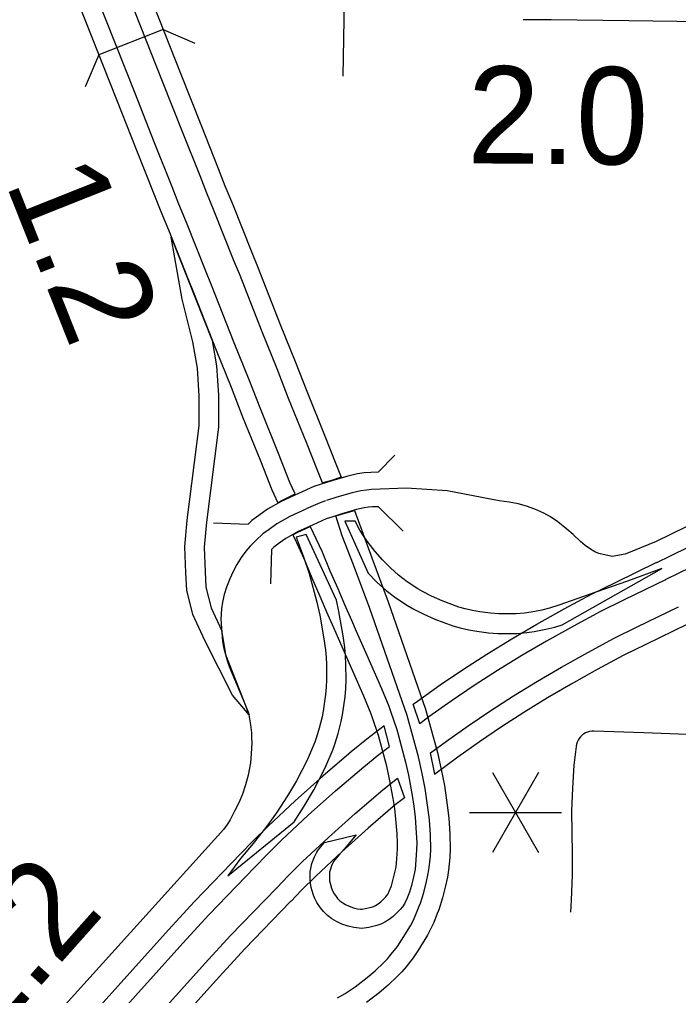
# Model space of a CAD drawing. Extents: x -19 to 366, y -4 to 359.
# Drawn here: x 147.621 to 148.163, y 185.132 to 185.934 of the extents above; entities that cross this region are included whole.
import ezdxf

# ---------------------------------------------------------------- set-up
doc = ezdxf.new("R2010")
doc.units = 0
for name, color, linetype in [('Level 10', 7, 'Continuous'), ('Level 19', 7, 'Continuous'), ('Level 27', 7, 'Continuous'), ('Level 33', 7, 'Continuous'), ('Level 34', 7, 'Continuous'), ('Level 39', 7, 'Continuous'), ('Level 48', 7, 'Continuous'), ('Level 60', 7, 'Continuous')]:
    doc.layers.add(name, color=color, linetype=linetype)

msp = doc.modelspace()

# ---------------------------------------------------------------- linework, layer by layer
at = {"layer": 'Level 10'}
for p, q in [((148.03542, 185.93443), (148.05849, 185.93436)), ((148.05828, 185.93436), (148.12218, 185.93357)), ((148.12221, 185.93357), (148.20247, 185.93269))]:
    msp.add_line(p, q, dxfattribs=at)
at = {"layer": 'Level 19'}
for p, q in [((148.06738, 185.43704), (148.14947, 185.48336)), ((148.15231, 185.47385), (148.15239, 185.47388)), ((147.95035, 185.35575), (147.945, 185.37181)), ((147.92551, 185.33708), (147.92101, 185.35391)), ((147.96283, 185.31436), (147.95927, 185.33173)), ((147.93191, 185.31098), (147.93768, 185.29495)), ((147.96245, 185.31407), (147.96283, 185.31436)), ((147.79241, 185.23064), (147.84694, 185.27517)), ((147.87189, 185.25806), (147.89813, 185.2645))]:
    msp.add_line(p, q, dxfattribs=at)
for points in [[(147.72217, 185.96938), (147.75384, 185.88955), (147.77015, 185.84807), (147.78463, 185.81191), (147.7901, 185.7978), (147.79626, 185.78297), (147.8122, 185.74291), (147.81695, 185.73136), (147.83556, 185.6838), (147.8479, 185.65343), (147.85747, 185.62904), (147.87205, 185.59284), (147.88132, 185.56932), (147.88575, 185.55824), (147.87693, 185.55547), (147.8703, 185.55359)], [(147.8703, 185.55359), (147.86641, 185.56326), (147.85709, 185.58688), (147.84251, 185.62309), (147.83295, 185.64746), (147.8206, 185.67784), (147.80201, 185.72537), (147.79728, 185.73687), (147.78135, 185.7769), (147.77516, 185.7918), (147.76965, 185.806), (147.75519, 185.84213), (147.73887, 185.88363), (147.70716, 185.96356)], [(147.83633, 185.53894), (147.8479, 185.54454), (147.8436, 185.55399), (147.83422, 185.57776), (147.81963, 185.614), (147.81008, 185.63833), (147.79773, 185.66872), (147.77916, 185.7162), (147.77445, 185.72764), (147.75854, 185.76762), (147.75231, 185.78262), (147.74674, 185.79698), (147.7323, 185.83305), (147.71597, 185.87459), (147.68421, 185.95466)], [(147.6692, 185.94884), (147.70099, 185.86868), (147.71734, 185.82711), (147.73176, 185.79108), (147.73737, 185.77662), (147.74363, 185.76156), (147.75953, 185.7216), (147.76421, 185.71021), (147.78278, 185.66276), (147.79513, 185.63236), (147.80467, 185.60805), (147.81926, 185.5718), (147.82868, 185.54793), (147.83362, 185.53738), (147.83633, 185.53894)], [(147.78732, 185.43257), (147.79045, 185.41264), (147.80992, 185.36303), (147.79629, 185.37908), (147.77364, 185.42425), (147.76378, 185.4455), (147.75871, 185.46542), (147.75793, 185.47979), (147.75718, 185.50118), (147.75907, 185.52302), (147.76889, 185.60054), (147.76889, 185.62515), (147.76747, 185.64785), (147.76363, 185.66952), (147.75482, 185.70473), (147.746, 185.7556), (147.77959, 185.67059)], [(148.14521, 185.4883), (148.15646, 185.49382), (148.20169, 185.51577), (148.27556, 185.55069), (148.40252, 185.61102), (148.45859, 185.63743), (148.53909, 185.6757), (148.58859, 185.7005), (148.62393, 185.71665), (148.67924, 185.74267)], [(148.68609, 185.7281), (148.6307, 185.70205), (148.59555, 185.68598), (148.54615, 185.66123), (148.46548, 185.62288), (148.4094, 185.59647), (148.28246, 185.53614), (148.20864, 185.50125), (148.16352, 185.47936), (148.15231, 185.47385)], [(147.77959, 185.67059), (147.78329, 185.64974), (147.7848, 185.62565), (147.7848, 185.59953), (147.77489, 185.52134), (147.77312, 185.50078), (147.77383, 185.4805), (147.77451, 185.46783), (147.77883, 185.45086), (147.78732, 185.43257)], [(147.8812, 185.52649), (147.89662, 185.53098), (147.91095, 185.49211), (147.92434, 185.45583), (147.95509, 185.36766), (147.96487, 185.33218)], [(147.94927, 185.32865), (147.93986, 185.36261), (147.90924, 185.45041), (147.89596, 185.48637), (147.88659, 185.51004), (147.8812, 185.52649)], [(147.84603, 185.51084), (147.85015, 185.51323), (147.86007, 185.51785), (147.87006, 185.49689), (147.8763, 185.48149), (147.883, 185.46678), (147.88853, 185.45375), (147.89431, 185.44091), (147.89808, 185.4319), (147.90668, 185.41217), (147.91886, 185.38459), (147.9248, 185.37024), (147.92637, 185.36598), (147.9316, 185.3509), (147.93861, 185.32422)], [(148.14947, 185.48336), (148.12133, 185.47286), (148.09523, 185.4639), (148.06472, 185.4531), (148.05705, 185.45061), (148.05074, 185.44905), (148.04194, 185.44745), (148.03649, 185.44667), (148.02966, 185.44609), (148.02252, 185.4459), (148.0154, 185.44602), (148.00841, 185.44654), (147.99974, 185.4476), (147.99382, 185.44864), (147.98765, 185.45007), (147.98249, 185.45149), (147.96888, 185.45666), (147.96005, 185.4606), (147.95314, 185.46406), (147.94889, 185.46651), (147.94006, 185.47243), (147.93291, 185.47777), (147.92617, 185.48384), (147.9196, 185.49049), (147.91358, 185.49732), (147.90779, 185.50463), (147.90509, 185.50841), (147.90104, 185.51491), (147.89712, 185.52207), (147.88869, 185.52215)], [(147.88869, 185.52215), (147.90782, 185.4795), (147.91505, 185.47219), (147.92269, 185.46531), (147.93076, 185.45929), (147.94038, 185.45283), (147.94551, 185.44988), (147.95316, 185.44604), (147.96273, 185.44177), (147.97749, 185.43617), (147.9837, 185.43446), (147.99061, 185.43285), (147.99737, 185.43167), (148.00684, 185.43051), (148.01467, 185.42993), (148.02261, 185.4298), (148.03056, 185.43001), (148.03831, 185.43067), (148.04451, 185.43155), (148.05412, 185.4333), (148.06148, 185.43512), (148.06738, 185.43704)], [(147.88193, 185.45716), (147.85701, 185.51122), (147.84856, 185.50903), (147.85442, 185.49358), (147.85942, 185.47915), (147.86582, 185.45552), (147.86809, 185.44486), (147.87152, 185.42536), (147.87272, 185.4165), (147.87333, 185.41013), (147.87355, 185.40432), (147.87374, 185.39187), (147.87346, 185.38566), (147.87295, 185.37964), (147.871, 185.36592), (147.86999, 185.36127), (147.8677, 185.3521), (147.86549, 185.3448), (147.86406, 185.34069), (147.85776, 185.32571), (147.84897, 185.30887), (147.84147, 185.29658), (147.8325, 185.28247), (147.8238, 185.27049), (147.81346, 185.25741), (147.80284, 185.24486), (147.79241, 185.23064)], [(147.9232, 185.32074), (147.91653, 185.346), (147.91145, 185.36064), (147.91004, 185.36447), (147.9043, 185.37837), (147.89218, 185.4058), (147.88351, 185.42568), (147.87978, 185.43461), (147.87401, 185.4474), (147.8685, 185.4604), (147.86175, 185.47523), (147.85551, 185.49062), (147.84766, 185.50783), (147.84603, 185.51084)], [(147.945, 185.37181), (147.94838, 185.37431), (147.96706, 185.38763), (147.98637, 185.40052), (148.00558, 185.41301), (148.02613, 185.42562), (148.04664, 185.43768), (148.06923, 185.45013), (148.09166, 185.46217), (148.11131, 185.47191), (148.14538, 185.48838)], [(148.15239, 185.47388), (148.11839, 185.45745), (148.09904, 185.44786), (148.07692, 185.43599), (148.05461, 185.42369), (148.03442, 185.41182), (148.01418, 185.3994), (147.99522, 185.38707), (147.97621, 185.37438), (147.95784, 185.36128), (147.95035, 185.35575)], [(147.84694, 185.27517), (147.85514, 185.28807), (147.863, 185.30095), (147.87234, 185.31885), (147.8791, 185.33492), (147.8808, 185.33983), (147.88322, 185.34781), (147.88567, 185.3576), (147.88686, 185.36307), (147.88895, 185.37782), (147.88953, 185.38462), (147.88984, 185.39163), (147.88964, 185.40474), (147.8894, 185.41121), (147.88871, 185.41834), (147.88743, 185.42783), (147.8839, 185.44793), (147.88193, 185.45716)], [(147.95927, 185.33173), (147.9723, 185.34135), (147.99019, 185.35411), (148.00876, 185.36651), (148.02734, 185.37858), (148.0471, 185.39072), (148.06679, 185.40229), (148.08868, 185.41436), (148.11033, 185.42598), (148.12922, 185.43533), (148.1631, 185.45172)], [(148.17011, 185.43722), (148.13629, 185.42087), (148.11772, 185.41167), (148.09638, 185.40021), (148.07476, 185.3883), (148.05539, 185.37691), (148.03594, 185.36497), (148.01762, 185.35306), (147.99934, 185.34086), (147.98175, 185.32832), (147.96245, 185.31407)], [(147.92101, 185.35391), (147.90675, 185.343), (147.89396, 185.33269), (147.87055, 185.31276), (147.84774, 185.29237), (147.82559, 185.27154), (147.81276, 185.25905), (147.80381, 185.24968), (147.8034, 185.24926)], [(147.81483, 185.23792), (147.81535, 185.23844), (147.8242, 185.24771), (147.83673, 185.25991), (147.85862, 185.28051), (147.88113, 185.30062), (147.90423, 185.32029), (147.9167, 185.33034), (147.92551, 185.33708)], [(147.8827, 185.13036), (147.88889, 185.13403), (147.8973, 185.13963), (147.90705, 185.1471), (147.91379, 185.15277), (147.92054, 185.15919), (147.92376, 185.16262), (147.9269, 185.16622), (147.93199, 185.17275), (147.9354, 185.17781), (147.94269, 185.18976), (147.94481, 185.19386), (147.94711, 185.19883), (147.94986, 185.20567), (147.95087, 185.20823), (147.95372, 185.21711), (147.95598, 185.22596), (147.95733, 185.2326), (147.95815, 185.23744), (147.95913, 185.24682), (147.95935, 185.25277), (147.95905, 185.26453), (147.95822, 185.27671), (147.95701, 185.28681), (147.95478, 185.3024), (147.95237, 185.31496), (147.94927, 185.32865)], [(147.96487, 185.33218), (147.96802, 185.31824), (147.97056, 185.30505), (147.97287, 185.2889), (147.97415, 185.27821), (147.97503, 185.26528), (147.97535, 185.25269), (147.97509, 185.2457), (147.974, 185.23527), (147.97306, 185.22967), (147.97157, 185.22239), (147.9691, 185.21269), (147.96594, 185.20282), (147.96471, 185.19973), (147.96179, 185.19249), (147.95918, 185.18683), (147.95664, 185.18191), (147.94886, 185.16917), (147.94494, 185.16336), (147.93924, 185.15605), (147.93563, 185.15189), (147.93189, 185.14791), (147.92446, 185.14085), (147.91707, 185.13462), (147.90661, 185.12661)], [(147.93861, 185.32422), (147.94105, 185.3134), (147.94416, 185.29681), (147.94547, 185.28801), (147.94647, 185.27887), (147.94751, 185.26612), (147.94783, 185.25785), (147.94775, 185.252), (147.94692, 185.23979), (147.94651, 185.2362), (147.94605, 185.23359), (147.94359, 185.2227), (147.94191, 185.21727), (147.93978, 185.21178), (147.93811, 185.2083), (147.93616, 185.20525), (147.93436, 185.20308), (147.93188, 185.20046), (147.92844, 185.19731), (147.92516, 185.19481), (147.92157, 185.1926), (147.91838, 185.19104), (147.91512, 185.18987), (147.90851, 185.18833), (147.90474, 185.18769), (147.90265, 185.18757), (147.90049, 185.18763), (147.89615, 185.18816), (147.89138, 185.18939), (147.88632, 185.19114), (147.88176, 185.19324), (147.87811, 185.19545), (147.87448, 185.19818), (147.87109, 185.20138), (147.86867, 185.20434), (147.86576, 185.20891), (147.86381, 185.21262), (147.8626, 185.21577), (147.86114, 185.22105), (147.86046, 185.22474), (147.86026, 185.228), (147.86027, 185.23425), (147.86067, 185.23679), (147.86166, 185.24075), (147.86265, 185.24371), (147.86377, 185.24635), (147.86565, 185.25006), (147.86661, 185.25156), (147.87001, 185.25585), (147.87189, 185.25806)], [(147.89813, 185.2645), (147.88827, 185.25252), (147.8839, 185.2478), (147.88223, 185.24584), (147.8795, 185.24239), (147.87938, 185.2422), (147.87809, 185.23967), (147.87744, 185.23813), (147.87684, 185.23634), (147.87617, 185.23364), (147.87607, 185.23301), (147.87606, 185.22848), (147.87617, 185.22666), (147.87655, 185.22458), (147.87762, 185.22072), (147.87822, 185.21916), (147.87944, 185.21684), (147.88149, 185.21362), (147.88268, 185.21217), (147.88469, 185.21027), (147.88697, 185.20856), (147.88919, 185.20721), (147.89222, 185.20581), (147.89594, 185.20453), (147.8991, 185.20371), (147.90165, 185.2034), (147.90243, 185.20338), (147.90299, 185.20341), (147.90538, 185.20382), (147.91065, 185.20505), (147.91223, 185.20561), (147.91393, 185.20645), (147.9162, 185.20785), (147.9183, 185.20945), (147.9208, 185.21173), (147.92253, 185.21356), (147.92337, 185.21458), (147.92428, 185.216), (147.92527, 185.21806), (147.92698, 185.22248), (147.92832, 185.22678), (147.93056, 185.23669), (147.93087, 185.23846), (147.93118, 185.24123), (147.93196, 185.25264), (147.93202, 185.25766), (147.93174, 185.26517), (147.93074, 185.27737), (147.9298, 185.28598), (147.92858, 185.29419), (147.92558, 185.31021), (147.9232, 185.32074)], [(147.83231, 185.22059), (147.83299, 185.22127), (147.8417, 185.23038), (147.85375, 185.24212), (147.87526, 185.26236), (147.89732, 185.28207), (147.91995, 185.30133), (147.93191, 185.31098)], [(147.93768, 185.29495), (147.93022, 185.28894), (147.9079, 185.26993), (147.88614, 185.25049), (147.86488, 185.23049), (147.85313, 185.21905), (147.84452, 185.21004), (147.84374, 185.20925)], [(147.80315, 185.24901), (147.76516, 185.20975), (147.7436, 185.1863), (147.68505, 185.12125), (147.62222, 185.05112)], [(147.63421, 185.04038), (147.69703, 185.11049), (147.75551, 185.17547), (147.77687, 185.1987), (147.81472, 185.23782)], [(147.65255, 185.02395), (147.71535, 185.09404), (147.77372, 185.1589), (147.79478, 185.18181), (147.83242, 185.22069)], [(147.84398, 185.2095), (147.80649, 185.17076), (147.78563, 185.14807), (147.72733, 185.08328), (147.66454, 185.0132)]]:
    msp.add_lwpolyline(points, dxfattribs=at)
at = {"layer": 'Level 27'}
for points in [[(148.93575, 185.88341), (148.61534, 185.73148), (148.60963, 185.72916), (148.52941, 185.69151), (148.40422, 185.63189), (148.35199, 185.60679), (148.31311, 185.58769), (148.14487, 185.50555)], [(148.14487, 185.50555), (148.11939, 185.49518), (148.1085, 185.49314), (148.09749, 185.49559), (148.09426, 185.49712), (148.09075, 185.49922), (148.0865, 185.50227), (148.08264, 185.50543), (148.07641, 185.51135), (148.07133, 185.51573), (148.06388, 185.52161), (148.05798, 185.52578), (148.05238, 185.52886), (148.045, 185.53205), (148.03809, 185.53463), (148.03141, 185.53644), (148.02386, 185.5378), (148.01573, 185.53899), (147.97291, 185.54712), (147.9393, 185.54944), (147.91075, 185.54809), (147.90643, 185.54774), (147.90187, 185.547), (147.89476, 185.54543), (147.88224, 185.54182), (147.87357, 185.53904)], [(147.8728, 185.5388), (147.86835, 185.53737), (147.85681, 185.53226)], [(147.85656, 185.53215), (147.84338, 185.52601), (147.83268, 185.51992), (147.82636, 185.51547), (147.8214, 185.51165), (147.81548, 185.50639), (147.81076, 185.50162), (147.80725, 185.49755), (147.80335, 185.49232), (147.79986, 185.48671), (147.79675, 185.48081), (147.79403, 185.47479), (147.79142, 185.46786), (147.78955, 185.462), (147.78803, 185.45572), (147.7873, 185.45018), (147.78664, 185.44166), (147.78802, 185.42329), (147.7892, 185.41764), (147.79045, 185.41264), (147.79194, 185.40768), (147.79366, 185.40269), (147.80666, 185.37144), (147.80978, 185.36298)], [(147.87791, 185.52552), (147.87713, 185.52527)], [(147.80902, 185.36624), (147.80978, 185.36298), (147.81122, 185.35494), (147.81185, 185.34831), (147.81207, 185.34411), (147.81213, 185.33998), (147.81174, 185.33094), (147.81101, 185.32358), (147.80918, 185.31336), (147.80709, 185.30541), (147.80458, 185.2979), (147.80161, 185.29076), (147.79835, 185.28432), (147.79429, 185.27684), (147.79184, 185.27288), (147.78918, 185.269), (147.48961, 184.93784)]]:
    msp.add_lwpolyline(points, dxfattribs=at)
at = {"layer": 'Level 33'}
msp.add_lwpolyline([(148.18226, 185.34647), (148.1631, 185.34708), (148.13467, 185.34836), (148.09352, 185.34965), (148.09176, 185.34961), (148.09002, 185.34935), (148.08833, 185.34888), (148.08671, 185.34819), (148.08518, 185.34732), (148.08379, 185.34626), (148.08252, 185.34503), (148.08143, 185.34365), (148.0805, 185.34215), (148.07977, 185.34055), (148.07925, 185.33887), (148.07894, 185.33714), (148.07718, 185.32168), (148.07599, 185.30278), (148.07526, 185.28387), (148.07579, 185.24919), (148.07562, 185.23129), (148.07491, 185.21064), (148.07439, 185.20094)], dxfattribs=at)
at = {"layer": 'Level 34'}
msp.add_lwpolyline([(147.88957, 185.95872), (147.88821, 185.94978), (147.88716, 185.88793)], dxfattribs=at)
at = {"layer": 'Level 39'}
for p, q in [((147.73927, 185.92628), (147.68646, 185.90533)), ((147.73927, 185.92628), (147.76535, 185.91501)), ((147.68646, 185.90533), (147.67519, 185.87925))]:
    msp.add_line(p, q, dxfattribs=at)
for points in [[(147.9161, 185.56236), (147.92985, 185.57643)], [(147.9161, 185.56236), (147.9101, 185.56229), (147.90472, 185.56186), (147.89919, 185.56096), (147.89125, 185.5592), (147.8781, 185.55541), (147.86923, 185.55257), (147.86329, 185.55067)], [(147.86329, 185.55067), (147.85056, 185.54502), (147.83685, 185.53864), (147.82506, 185.53193), (147.81795, 185.52691), (147.81234, 185.52261), (147.80914, 185.51976)], [(147.91643, 185.53395), (147.91141, 185.53389), (147.90815, 185.53363), (147.90454, 185.53305), (147.89826, 185.53166), (147.88638, 185.52823), (147.87791, 185.52552), (147.8734, 185.52408)], [(147.93675, 185.5141), (147.91643, 185.53395)], [(147.78075, 185.52078), (147.80914, 185.51976)], [(147.8734, 185.52408), (147.86256, 185.51927), (147.8499, 185.51338), (147.8403, 185.50791), (147.83478, 185.50402), (147.83045, 185.5007), (147.8285, 185.49896)], [(147.82849, 185.49896), (147.82747, 185.47057)]]:
    msp.add_lwpolyline(points, dxfattribs=at)
at = {"layer": 'Level 48'}
for p, q in [((148.04797, 185.31563), (148.01009, 185.25002)), ((148.01009, 185.31563), (148.04797, 185.25002)), ((147.99115, 185.28282), (148.06691, 185.28282))]:
    msp.add_line(p, q, dxfattribs=at)
at = {"layer": 'Level 60'}
for points in [[(154.11585, 1.87092), (153.9063, 10.48743), (153.69602, 19.10409), (153.48501, 27.72087), (153.27327, 36.3378), (153.0608, 44.95486), (152.84759, 53.57206), (152.63366, 62.1894), (152.419, 70.80688), (152.20362, 79.42449), (151.98751, 88.04225), (151.77068, 96.66014), (151.55312, 105.27817), (151.33484, 113.89634), (151.11584, 122.51465), (150.89612, 131.13311), (150.67568, 139.7517), (150.45452, 148.37043), (150.23264, 156.98931), (150.01005, 165.60832), (149.78674, 174.22748), (149.56272, 182.84677), (149.33799, 191.46621), (149.11254, 200.0858), (148.88638, 208.70552), (148.65952, 217.32539), (148.43194, 225.9454), (148.20366, 234.56555), (147.97466, 243.18584), (147.74497, 251.80628), (147.51457, 260.42687), (147.28346, 269.04759), (147.05165, 277.66846), (146.81914, 286.28948), (146.58593, 294.91064), (146.35202, 303.53194), (146.11742, 312.15339), (145.88211, 320.77499), (145.64611, 329.39673), (145.40941, 338.01861), (145.17202, 346.64065)], [(0, 180.89994), (7.12284, 180.90436), (14.24566, 180.9176), (21.36847, 180.93968), (28.49124, 180.97058), (35.61397, 181.01031), (42.73664, 181.05888), (49.85925, 181.11627), (56.98178, 181.18249), (64.10422, 181.25754), (71.22656, 181.34142), (78.3488, 181.43413), (85.47091, 181.53567), (92.5929, 181.64603), (99.71474, 181.76523), (106.83643, 181.89325), (113.95795, 182.0301), (121.0793, 182.17578), (128.20046, 182.33029), (135.32143, 182.49362), (142.44218, 182.66579), (149.56272, 182.84677), (156.68303, 183.03659), (163.8031, 183.23523), (170.92291, 183.4427), (178.04247, 183.65899), (185.16175, 183.88411), (192.28074, 184.11805), (199.39944, 184.36082), (206.51784, 184.61242), (213.63591, 184.87283), (220.75366, 185.14207), (227.87107, 185.42014), (234.98813, 185.70702), (242.10483, 186.00273), (249.22115, 186.30726), (256.33709, 186.62061), (263.45264, 186.94279), (270.56779, 187.27378), (277.68251, 187.61359), (284.79682, 187.96222), (291.91068, 188.31967), (299.02409, 188.68594), (306.13705, 189.06103), (313.24954, 189.44494), (320.36154, 189.83766), (327.47305, 190.23919), (334.58406, 190.64954), (341.69455, 191.06871)]]:
    msp.add_spline(points, degree=3, dxfattribs=at)

# ---------------------------------------------------------------- texts
at = {"layer": 'Level 48'}
for s, rotation, p in [('2.0', 359.54184, (147.98926, 185.81628)), ('1.2', 291.66946, (147.60923, 185.80034)), ('1.2', 48.39921, (147.59334, 185.08933))]:
    msp.add_text(s, height=0.08, rotation=rotation, dxfattribs=at).set_placement(p)

doc.saveas('drawing.dxf')
